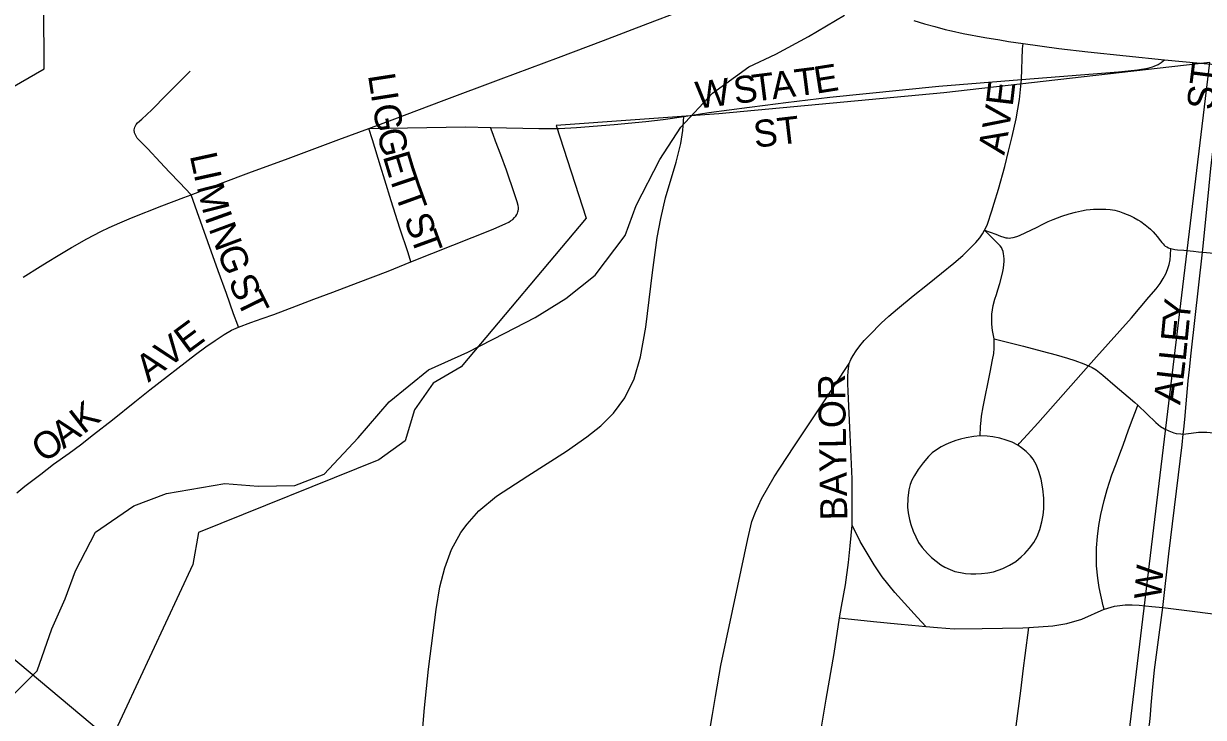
# Model space of a CAD drawing. Extents: x 1451455 to 1749751, y 218250 to 574981.
# Drawn here: x 1565644 to 1567829, y 316893 to 318178 of the extents above; entities that cross this region are included whole.
import ezdxf

# ---------------------------------------------------------------- set-up
doc = ezdxf.new("R2010")
doc.units = 0
for name, color, linetype in [('GM_X_City_Street', 7, 'Continuous'), ('GM_X_City_Street_Text', 7, 'Continuous'), ('GM_X_Corporation', 7, 'Continuous'), ('GM_X_Minor_River', 7, 'Continuous'), ('GM_X_State_Route', 7, 'Continuous')]:
    doc.layers.add(name, color=color, linetype=linetype)

msp = doc.modelspace()

# ---------------------------------------------------------------- linework, layer by layer
at = {"layer": 'GM_X_City_Street'}
for points in [[(1567491.8, 318074.7), (1567493.5, 318131.4), (1567494.6, 318141.3)], [(1567491.8, 318074.7), (1567671.5, 318088.5), (1567706.3, 318092.2), (1567725.7, 318095.9), (1567734.5, 318098.2), (1567737.5, 318099.3), (1567744.5, 318102.6), (1567750.1, 318105.8), (1567756.5, 318111.2)], [(1567827.1, 317754.9), (1567827.6, 317759.5), (1567839.1, 317877.3), (1567842.5, 317909.7), (1567851.9, 317993.9), (1567863.4, 318101)], [(1565954.2, 317861.1), (1565932.6, 317883.6), (1565914.2, 317902.8), (1565897, 317921.3), (1565873.9, 317946), (1565863.5, 317956.5), (1565854.4, 317966.2), (1565851.6, 317971), (1565849.7, 317975.8), (1565848.9, 317981.4), (1565849.9, 317986.2), (1565852.2, 317991), (1565855.2, 317994.1), (1565863.1, 318001.4), (1565881.4, 318018.3), (1565908.7, 318046.1), (1565952.3, 318089.9)], [(1566866.7, 318006), (1566913, 318013.4), (1566988.1, 318023.4), (1567017.1, 318027.2), (1567055.5, 318032), (1567136.9, 318042.1), (1567338.5, 318062.2), (1567491.8, 318074.7)], [(1567423.3, 317795.5), (1567426.2, 317800.9), (1567428.6, 317806.7), (1567431.2, 317813.8), (1567434.3, 317823.6), (1567436.6, 317831.2), (1567441.1, 317845.6), (1567449, 317871.3), (1567460.9, 317913.5), (1567467.7, 317941.8), (1567474.3, 317969.1), (1567482, 318001.5), (1567488.2, 318037.5), (1567491.8, 318074.7)], [(1566381.2, 316851.8), (1566386.3, 316910.4), (1566393.9, 316982.1), (1566407.9, 317092.6), (1566415, 317134.8), (1566424, 317169.7), (1566436.4, 317203.5), (1566453.9, 317235.1), (1566465.4, 317250.8), (1566487, 317275.5), (1566519.7, 317302.7), (1566577.4, 317340.3), (1566649.4, 317386), (1566687.1, 317412.5), (1566712.6, 317433), (1566736, 317456.1), (1566757.4, 317485), (1566774.6, 317520.3), (1566786.4, 317561), (1566796.4, 317615.7), (1566808.6, 317716.7), (1566817.4, 317781.6), (1566823.7, 317817.2), (1566832.7, 317855.5), (1566852.6, 317921.3), (1566861.2, 317955.9), (1566864.7, 317980), (1566866.7, 318006)], [(1566508.6, 317985.6), (1566598, 317983.6), (1566635.4, 317983.9), (1566667.8, 317985.6), (1566737.8, 317991), (1566796.4, 317997), (1566828.3, 318000.6), (1566866.7, 318006)], [(1566283.5, 317984.1), (1566462.3, 317986.6), (1566508.6, 317985.6)], [(1566361.1, 317737), (1566355.9, 317753.2), (1566340.9, 317799.3), (1566324.7, 317849.6), (1566312.8, 317888.1), (1566304.8, 317914.3), (1566290, 317962.7), (1566283.5, 317984.1)], [(1566361.1, 317737), (1566400.1, 317752.2), (1566513.5, 317797.3), (1566537.2, 317807.6), (1566542.3, 317810.3), (1566545.8, 317812.6), (1566549.7, 317815.4), (1566553.2, 317818.8), (1566555.2, 317821.2), (1566557.1, 317824.2), (1566558.5, 317826.8), (1566559.4, 317829.2), (1566560, 317831.4), (1566560.3, 317834.1), (1566560.2, 317837.5), (1566559.7, 317841.2), (1566558.1, 317847.7), (1566553.1, 317862.9), (1566538.1, 317906.4), (1566527.4, 317935.1), (1566518, 317960.5), (1566513.4, 317972.7), (1566508.6, 317985.6)], [(1566042, 317615.7), (1566040.6, 317619.6), (1566032.9, 317640.7), (1566019.5, 317677.9), (1566004.2, 317720.4), (1565985.2, 317774), (1565965.6, 317829.1), (1565954.2, 317861.1)], [(1567423.3, 317795.5), (1567444.1, 317787.8), (1567452.8, 317784.6), (1567459, 317782.4), (1567462.6, 317781.4), (1567465.5, 317781), (1567468.6, 317780.9), (1567472.1, 317781.3), (1567476.5, 317781.8), (1567482.8, 317783.5), (1567488.2, 317785.4), (1567499.8, 317791.1), (1567519.2, 317800.6), (1567531, 317806.3), (1567541, 317811.3), (1567550.6, 317815.3), (1567566.4, 317821.1), (1567579.7, 317825.6), (1567591.6, 317829), (1567603, 317831.4), (1567611.4, 317832.9), (1567618.6, 317833.7), (1567624.8, 317834.3), (1567632, 317834.6), (1567639.7, 317834.6), (1567648.1, 317834.5), (1567655.7, 317833.9), (1567660.1, 317833.2), (1567664.6, 317832.2), (1567668.8, 317831.2), (1567673.1, 317830), (1567679.1, 317827.7), (1567687.3, 317824.6), (1567692.6, 317822.5), (1567699.8, 317819), (1567707, 317814.7), (1567712.5, 317811.3), (1567720.6, 317805.5), (1567726.6, 317800.4), (1567730.5, 317797.1), (1567735.7, 317792.2), (1567739.3, 317788.1), (1567743.7, 317782.8), (1567746.7, 317778.9), (1567751.5, 317772.8), (1567753.8, 317769.9), (1567755.8, 317767.7), (1567758, 317766), (1567760.6, 317764.4), (1567764.1, 317762.7), (1567767, 317761.6), (1567768, 317761.3)], [(1567172.5, 317548.7), (1567175.5, 317555.8), (1567179.9, 317563.1), (1567185.6, 317571.7), (1567192.6, 317581.3), (1567200.7, 317590.9), (1567211.1, 317601.6), (1567232, 317623), (1567246.1, 317636.3), (1567262.3, 317649.8), (1567291.2, 317673.9), (1567317.9, 317694.5), (1567343.9, 317715.6), (1567366.6, 317734), (1567383.1, 317748.8), (1567396.9, 317762.2), (1567407.3, 317772.3), (1567414.7, 317781.2), (1567419.7, 317788.5), (1567423.3, 317795.5)], [(1567441.4, 317594), (1567438.2, 317609.8), (1567436.7, 317621.3), (1567436.7, 317629.5), (1567437, 317640.1), (1567437.9, 317647.7), (1567439.1, 317655.9), (1567442.4, 317667.4), (1567445.2, 317676.2), (1567447.9, 317684.7), (1567451.6, 317696.8), (1567456.4, 317716), (1567458.2, 317724.8), (1567459.1, 317731.6), (1567459.6, 317737.2), (1567459.6, 317742), (1567459.1, 317748.1), (1567458.6, 317751.5), (1567457.7, 317755.7), (1567456.1, 317760.2), (1567454.6, 317763.3), (1567452.5, 317766.2), (1567448.8, 317770.2), (1567423.3, 317795.5)], [(1567615.7, 317543.8), (1567630.7, 317560.7), (1567695.5, 317632.9), (1567727.7, 317671.2), (1567741.2, 317687), (1567748.5, 317696.7), (1567753.9, 317706), (1567758.8, 317714.3), (1567762.3, 317722.8), (1567765.2, 317732.1), (1567767, 317740.6), (1567767.6, 317749.1), (1567768, 317761.3)], [(1567768, 317761.3), (1567775.5, 317759.7), (1567780.8, 317759.3), (1567792.3, 317758.4), (1567810.4, 317756.6), (1567819.7, 317755.6), (1567827.1, 317754.9)], [(1567791.3, 317417.7), (1567792.3, 317426.9), (1567794.2, 317444.8), (1567796.8, 317473.4), (1567800.5, 317516), (1567802.6, 317537.2), (1567806.1, 317567.6), (1567827.1, 317754.9)], [(1567827.1, 317754.9), (1567962.9, 317742.7), (1568069.2, 317731.9)], [(1566042, 317615.7), (1566064.9, 317624.3), (1566085.9, 317631.8), (1566107.2, 317639.4), (1566149.2, 317655), (1566181.3, 317667.3), (1566216.6, 317680.8), (1566263.7, 317698.7), (1566318.8, 317719.6), (1566361.1, 317737)], [(1565631.5, 317308.5), (1565646.5, 317321.2), (1565675.7, 317343.6), (1565699.5, 317362.1), (1565728.2, 317382.5), (1565749.6, 317397.6), (1565773.4, 317416.6), (1565808.5, 317443.8), (1565850.3, 317477.4), (1565877.5, 317499.7), (1565962.1, 317565.2), (1565981.2, 317579), (1565998.6, 317591), (1566015.7, 317602.4), (1566029, 317610.2), (1566042, 317615.7)], [(1567415.1, 317414.4), (1567416, 317431.5), (1567417, 317442.7), (1567417.9, 317450.6), (1567420.9, 317467.9), (1567433.8, 317532.2), (1567438.2, 317555.5), (1567440.3, 317567), (1567441.2, 317577), (1567441.4, 317594)], [(1567441.4, 317594), (1567458.7, 317589.6), (1567495.2, 317580.4), (1567529.8, 317571.5), (1567556.2, 317564.3), (1567577.1, 317558.5), (1567590.4, 317554.2), (1567607.4, 317547.7), (1567615.7, 317543.8)], [(1566911.8, 316839.8), (1566915.3, 316872.8), (1566919.3, 316898.3), (1566925.3, 316931.7), (1566935.1, 316988.9), (1566966.4, 317136.5), (1566984.8, 317223.7), (1566992.6, 317255.8), (1566999, 317273), (1567010.3, 317297.7), (1567033.6, 317338.2), (1567044.5, 317354.7), (1567071.6, 317395.8), (1567093.9, 317429.5), (1567120.7, 317469.9), (1567172.5, 317548.7)], [(1567177.9, 317248.6), (1567178.3, 317334.8), (1567174.5, 317416.5), (1567170.7, 317496.8), (1567170.3, 317511.2), (1567170.2, 317518.3), (1567170.2, 317524.6), (1567170.7, 317534.5), (1567172.5, 317548.7)], [(1567484.8, 317397), (1567488.2, 317400.7), (1567502.8, 317416.9), (1567521.7, 317437.8), (1567615.7, 317543.8)], [(1567615.7, 317543.8), (1567622.3, 317540.7), (1567629.8, 317536.4), (1567642.6, 317526.5), (1567665.3, 317507.1), (1567689.4, 317486.5), (1567701.3, 317476.4), (1567707.2, 317471.3)], [(1567644.5, 317093), (1567643.2, 317099.3), (1567635.8, 317133.5), (1567633.1, 317150.9), (1567630.6, 317173.8), (1567630.6, 317189.1), (1567630.5, 317206.7), (1567632.5, 317228.1), (1567635.1, 317248.1), (1567638.4, 317268.9), (1567644.5, 317294.3), (1567650.5, 317315.1), (1567659.2, 317341.9), (1567667.2, 317362.7), (1567673.8, 317380.9), (1567679.7, 317397), (1567690.1, 317425.5), (1567698.4, 317448.4), (1567704.5, 317464.4), (1567707.2, 317471.3)], [(1567707.2, 317471.3), (1567740.3, 317438.8), (1567749, 317431.7), (1567756.6, 317427.3), (1567764.3, 317423.4), (1567773.9, 317419.8), (1567777.9, 317418.8), (1567786.5, 317418.1), (1567791.3, 317417.7)], [(1567415.1, 317414.4), (1567403.6, 317413.2), (1567389.1, 317410.5), (1567379, 317408), (1567370.3, 317405.7), (1567360.3, 317401.9), (1567351.4, 317398.4), (1567343, 317393.8), (1567334.6, 317388.4), (1567326.6, 317382.6), (1567319.5, 317375.8), (1567309.4, 317364.2), (1567300.6, 317352.2), (1567293.4, 317340.8), (1567288.8, 317332), (1567285.5, 317324.1), (1567282.9, 317314.1), (1567281.1, 317298.6), (1567280.6, 317282.1), (1567281.7, 317271.9), (1567284.1, 317259.5), (1567286.6, 317250.4), (1567291.1, 317237.6), (1567301.1, 317216.9), (1567308.1, 317207.4), (1567317.7, 317196.2), (1567325.1, 317188.7), (1567342.1, 317175.2), (1567349.9, 317170.9), (1567359.7, 317166.5), (1567368.5, 317163.3), (1567378.5, 317160.9), (1567387.9, 317159.4), (1567398, 317158.6), (1567407.3, 317158.5), (1567417.7, 317159.2), (1567429.1, 317160.6), (1567439.7, 317162.7), (1567457.3, 317168.8), (1567469.4, 317174.6), (1567481, 317181.8), (1567490.9, 317190.1), (1567497.7, 317196.4), (1567506.7, 317206.4), (1567514.3, 317216.7), (1567520.7, 317227.9), (1567525.5, 317240.7), (1567529.5, 317255.2), (1567531.6, 317267.7), (1567532.8, 317279.2), (1567533.1, 317298.9), (1567531.1, 317315.9), (1567528, 317334), (1567523.8, 317348.6), (1567519.2, 317360.3), (1567513.2, 317370.9), (1567508.2, 317377.2), (1567500.3, 317385.5), (1567491.7, 317392.3), (1567484.8, 317397)], [(1567484.8, 317397), (1567474.7, 317402.4), (1567463.4, 317406.1), (1567451.8, 317409.8), (1567438.9, 317412.3), (1567428.4, 317413.6), (1567415.1, 317414.4)], [(1567753.1, 317096.3), (1567764.5, 317196), (1567788.9, 317397.6), (1567791.3, 317417.7)], [(1567791.3, 317417.7), (1567805.9, 317419.6), (1567819.3, 317421.2), (1567835, 317421.1), (1567853.8, 317419.1), (1567899.8, 317413.9), (1567947.1, 317408.9), (1567998.9, 317403.4), (1568031.7, 317399.9)], [(1567155, 317077), (1567158.5, 317098), (1567166.1, 317138.2), (1567171.6, 317180), (1567174.7, 317210.7), (1567177.9, 317248.6)], [(1567314.6, 317061), (1567299.1, 317078.1), (1567257.5, 317124), (1567233.8, 317153.2), (1567218.8, 317175.3), (1567192.9, 317218.6), (1567177.9, 317248.6)], [(1567644.5, 317093), (1567645.4, 317093.4), (1567664.2, 317098.8), (1567683.5, 317101.3), (1567696.8, 317101), (1567709.7, 317100.8), (1567733.1, 317098), (1567753.1, 317096.3)], [(1567704.8, 316792.4), (1567707.2, 316802.2), (1567711.6, 316818.4), (1567716.4, 316831.6), (1567720.5, 316842.9), (1567724.3, 316856.7), (1567727.2, 316871.9), (1567729.1, 316884.7), (1567730.5, 316897.7), (1567732.1, 316915.3), (1567734, 316942.4), (1567737.9, 316980.8), (1567743, 317018.1), (1567753.1, 317096.3)], [(1567753.1, 317096.3), (1567895.7, 317078.3), (1567997.1, 317067.5)], [(1567113.6, 316829.5), (1567118.7, 316860), (1567129.8, 316926.2), (1567144.8, 317011.3), (1567155, 317077)], [(1567155, 317077), (1567165.4, 317075.9), (1567217.6, 317070.5), (1567262, 317066), (1567288.7, 317063.3), (1567314.6, 317061)], [(1567505.5, 317059.2), (1567549.7, 317062.2), (1567575.4, 317066.5), (1567603.5, 317074.8), (1567644.5, 317093)], [(1567314.6, 317061), (1567336.2, 317059.1), (1567367.1, 317057.1), (1567418.9, 317057.2), (1567494.1, 317058.4), (1567505.5, 317059.2)], [(1567472.4, 316795.8), (1567476, 316824.5), (1567481.9, 316876.2), (1567490.2, 316941.7), (1567495.6, 316983.9), (1567498.7, 317007.6), (1567505.5, 317059.2)]]:
    msp.add_lwpolyline(points, dxfattribs=at)
at = {"layer": 'GM_X_Corporation'}
for points in [[(1564677.6, 317513.9), (1565682.3, 318094.2), (1565660.6, 322192.7)], [(1567436, 314807.7), (1567670.8, 316695.1), (1567840.6, 318106), (1567347.8, 318049.9), (1566931.4, 318010.8), (1566630, 317989.1), (1566685.6, 317817.9), (1566454.3, 317542), (1566402.3, 317512), (1566367.9, 317462.8), (1566350.4, 317405.4), (1566301.8, 317370.2), (1565968, 317235.2), (1565957.6, 317176.1), (1565805.5, 316849.8), (1565292.3, 317280.5)]]:
    msp.add_lwpolyline(points, dxfattribs=at)
at = {"layer": 'GM_X_Minor_River'}
msp.add_lwpolyline([(1565608.2, 316917.9), (1565669.1, 316979), (1565696.4, 317056.7), (1565721.3, 317112.4), (1565740.1, 317164.2), (1565777.3, 317235.7), (1565848, 317284.7), (1565908.4, 317307.8), (1566016.6, 317326.1), (1566078.5, 317321.2), (1566146.4, 317322.1), (1566200.8, 317343.3), (1566263.8, 317410.4), (1566320.9, 317477.6), (1566393.8, 317536.6), (1566466.3, 317569.5), (1566534.8, 317604.5), (1566591.3, 317633.6), (1566647.8, 317668.8), (1566702.5, 317712), (1566757.6, 317785.3), (1566778.5, 317841), (1566821.9, 317926.5), (1566860.9, 317986), (1566919.9, 318049.1), (1566986.6, 318098.2), (1567037, 318121.4), (1567097.5, 318154.5), (1567164.1, 318193.6)], dxfattribs=at)
at = {"layer": 'GM_X_State_Route'}
for points in [[(1565732.5, 317763.5), (1565733.7, 317764.2), (1565761.2, 317779.5), (1565786.9, 317792.7), (1565802.5, 317800.2), (1565822.1, 317809), (1565843.7, 317818.4), (1565900.2, 317840.8), (1565940.7, 317856.1), (1565954.2, 317861.1), (1566008.8, 317881.7), (1566066.2, 317903.3), (1566128.9, 317926.6), (1566227.8, 317963.4), (1566283.5, 317984.1), (1566331.5, 318001.9), (1566418.1, 318034.4), (1566528.4, 318075.8), (1566634.3, 318115.6), (1566717.8, 318147.1), (1566800, 318178.1), (1566858.8, 318200.4), (1566935, 318229.2), (1566973.9, 318243.5)], [(1567292.1, 318183.8), (1567311.9, 318177.9), (1567331, 318172.6), (1567350.5, 318167.5), (1567362.2, 318164.7), (1567384, 318160.1), (1567423.8, 318152.7), (1567451.3, 318147.9), (1567467.9, 318145.2), (1567494.6, 318141.3), (1567560.8, 318132), (1567614.4, 318125.8), (1567756.5, 318111.2), (1567863.4, 318101)], [(1565687.5, 317735.9), (1565708.1, 317748.5), (1565732.5, 317763.5)], [(1565643.1, 317708.6), (1565674.9, 317728.1), (1565687.5, 317735.9)]]:
    msp.add_lwpolyline(points, dxfattribs=at)

# ---------------------------------------------------------------- texts
at = {"layer": 'GM_X_City_Street_Text'}
for s, rotation, p in [('E', 8.9725, (1567111.5, 318048.1)), ('ST', 82.8725, (1567846.9, 318016.5)), ('L', 278.8604, (1566281.6, 318082.6)), ('W', 7.2063, (1566891.5, 318020.3)), ('S', 7.2042, (1566961.4, 318029.1)), ('T', 7.2107, (1566996.3, 318033.5)), ('A', 7.1982, (1567031.2, 318037.9)), ('T', 7.2042, (1567074.9, 318043.4)), ('E', 83.2231, (1567475.3, 318023.7)), ('I', 278.8442, (1566287, 318047.8)), ('G', 278.8555, (1566290.4, 318026.1)), ('V', 80.9788, (1567468.1, 317978.2)), ('ST', 6.7061, (1566998.4, 317948)), ('G', 282.9597, (1566297.9, 317978.8)), ('A', 79.4723, (1567459.8, 317933.5)), ('L', 282.3895, (1565951.5, 317933.7)), ('E', 286.7439, (1566308.7, 317932.4)), ('I', 282.3771, (1565959, 317899.3)), ('T', 288.7038, (1566319.4, 317896.9)), ('M', 284.1907, (1565964.2, 317876.1)), ('T', 289.9334, (1566331.1, 317862.5)), ('I', 289.6336, (1565978.6, 317820)), ('S', 289.9773, (1566347.6, 317816.9)), ('N', 290.3553, (1565986.2, 317798.6)), ('T', 289.9773, (1566359.7, 317783.8)), ('G', 290.4514, (1566001.6, 317757.3)), ('S', 292.8679, (1566022.4, 317701.5)), ('T', 296.1903, (1566037.4, 317666.2)), ('Y', 84.4343, (1567802.4, 317621.5)), ('AVE', 36.471, (1565875.1, 317512.5)), ('E', 84.4333, (1567799, 317586.4)), ('L', 84.2934, (1567795.5, 317551.3)), ('L', 83.255, (1567791.2, 317515.4)), ('BAYLOR', 90.9718, (1567169.3, 317258.1)), ('A', 82.4602, (1567785.4, 317471)), ('K', 38.1382, (1565754.7, 317416.2)), ('A', 36.4899, (1565718.1, 317389.1)), ('O', 35.5999, (1565681.6, 317363)), ('W', 85.6039, (1567750.1, 317109.7))]:
    msp.add_text(s, height=50, rotation=rotation, dxfattribs=at).set_placement(p)

doc.saveas('drawing.dxf')
